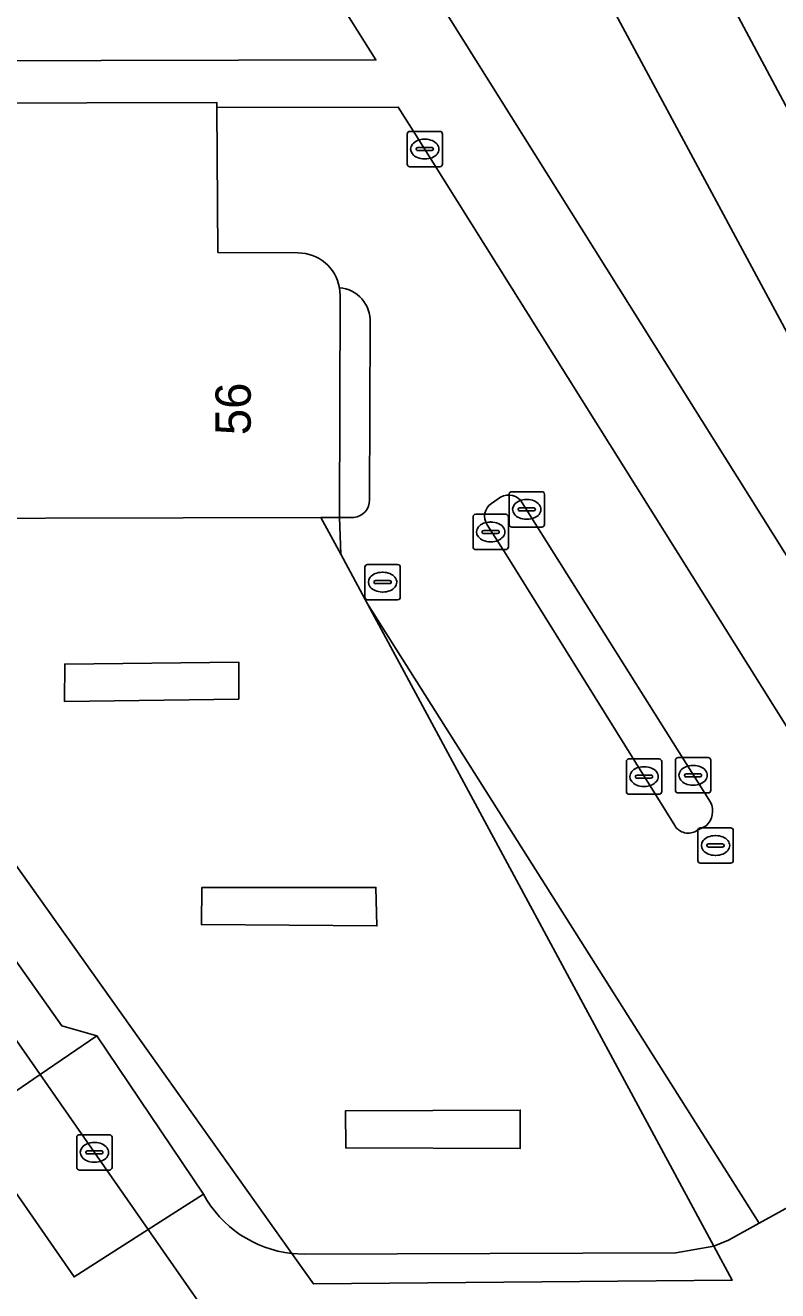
# Model space of a CAD drawing. Extents: x 159352 to 160617, y 385888 to 387323.
# Drawn here: x 159942.88 to 159964.17, y 386162.28 to 386198.1 of the extents above; entities that cross this region are included whole.
import ezdxf

# ---------------------------------------------------------------- set-up
doc = ezdxf.new("R2010")
doc.units = 0
for name, color, linetype in [('IMGEO_Berm_groen', 7, 'Continuous'), ('IMGEO_Fietspad_gesloten', 7, 'Continuous'), ('IMGEO_Groenvoorziening', 7, 'Continuous'), ('IMGEO_Kolk', 7, 'Continuous'), ('IMGEO_Muur', 7, 'Continuous'), ('IMGEO_Pand', 7, 'Continuous'), ('IMGEO_Pand_nummerreeks', 7, 'Continuous'), ('IMGEO_Rijbaan_lokaal_open', 7, 'Continuous'), ('IMGEO_Rioolput', 7, 'Continuous'), ('IMGEO_Verkeerseiland_open', 7, 'Continuous'), ('IMGEO_Voetpad_open', 7, 'Continuous')]:
    doc.layers.add(name, color=color, linetype=linetype)

msp = doc.modelspace()

# ---------------------------------------------------------------- linework, layer by layer
at = {"layer": 'IMGEO_Berm_groen'}
msp.add_lwpolyline([(159954.008, 386208.8), (159950.689, 386206.75), (159951.669, 386205.163), (159950.884, 386204.701), (159970.119, 386174.001), (159972.146, 386175.172), (159971.881, 386175.298), (159966.698, 386185.204)], close=True, dxfattribs=at)
msp.add_lwpolyline([(159963.963, 386207.026), (159959.745, 386204.565), (159972.079, 386181.464), (159974.924, 386176.353), (159975.123, 386178.904)], dxfattribs=at)
at = {"layer": 'IMGEO_Fietspad_gesloten'}
for points in [[(159953.29, 386210.134), (159954.008, 386208.8), (159966.698, 386185.204), (159971.881, 386175.298), (159972.146, 386175.172), (159974.818, 386170.289), (159974.862, 386170.207), (159974.839, 386170.023), (159992.769, 386136.711), (159993.701, 386134.571)], [(159977.888, 386170.721), (159977.51, 386171.708), (159977.47, 386171.78), (159974.924, 386176.353), (159972.079, 386181.464), (159959.745, 386204.565), (159957.076, 386209.599)]]:
    msp.add_lwpolyline(points, dxfattribs=at)
at = {"layer": 'IMGEO_Groenvoorziening'}
msp.add_lwpolyline([(159947.089, 386205.102), (159936.89, 386198.753), (159937.429, 386197.843), (159937.236, 386197.72), (159937.238, 386197.088), (159952.8, 386197.127), (159947.862, 386204.978)], dxfattribs=at)
at = {"layer": 'IMGEO_Kolk'}
for p, q in [((159953.684, 386194.174), (159953.684, 386195.026)), ((159953.759, 386195.1), (159954.611, 386195.1)), ((159954.685, 386195.026), (159954.685, 386194.174)), ((159954.172, 386194.88), (159954.197, 386194.88)), ((159953.943, 386194.594), (159953.943, 386194.606)), ((159954.381, 386194.557), (159953.983, 386194.557)), ((159953.986, 386194.643), (159954.384, 386194.643)), ((159954.195, 386194.32), (159954.17, 386194.32)), ((159954.427, 386194.606), (159954.427, 386194.594)), ((159954.611, 386194.1), (159953.759, 386194.1)), ((159956.571, 386183.973), (159956.571, 386184.825)), ((159956.646, 386184.899), (159957.498, 386184.899)), ((159957.059, 386184.679), (159957.084, 386184.679)), ((159957.572, 386184.825), (159957.572, 386183.973)), ((159956.83, 386184.393), (159956.83, 386184.405)), ((159957.268, 386184.356), (159956.87, 386184.356)), ((159956.873, 386184.442), (159957.271, 386184.442)), ((159957.314, 386184.405), (159957.314, 386184.393)), ((159955.55, 386183.336), (159955.55, 386184.188)), ((159955.625, 386184.262), (159956.477, 386184.262)), ((159956.038, 386184.042), (159956.063, 386184.042)), ((159956.551, 386184.188), (159956.551, 386183.336)), ((159957.082, 386184.119), (159957.057, 386184.119)), ((159955.809, 386183.756), (159955.809, 386183.768)), ((159956.247, 386183.719), (159955.849, 386183.719)), ((159955.852, 386183.805), (159956.25, 386183.805)), ((159956.293, 386183.768), (159956.293, 386183.756)), ((159957.498, 386183.899), (159956.646, 386183.899)), ((159956.477, 386183.262), (159955.625, 386183.262)), ((159956.061, 386183.482), (159956.036, 386183.482)), ((159959.89, 386176.408), (159959.89, 386177.26)), ((159959.965, 386177.334), (159960.817, 386177.334)), ((159960.378, 386177.114), (159960.403, 386177.114)), ((159960.891, 386177.26), (159960.891, 386176.408)), ((159961.279, 386176.445), (159961.279, 386177.297)), ((159961.354, 386177.371), (159962.206, 386177.371)), ((159961.767, 386177.151), (159961.792, 386177.151)), ((159962.28, 386177.297), (159962.28, 386176.445)), ((159960.149, 386176.828), (159960.149, 386176.84)), ((159960.587, 386176.791), (159960.189, 386176.791)), ((159960.192, 386176.877), (159960.59, 386176.877)), ((159960.633, 386176.84), (159960.633, 386176.828)), ((159961.538, 386176.865), (159961.538, 386176.877)), ((159961.976, 386176.828), (159961.578, 386176.828)), ((159961.581, 386176.914), (159961.979, 386176.914)), ((159962.022, 386176.877), (159962.022, 386176.865)), ((159960.401, 386176.554), (159960.376, 386176.554)), ((159961.79, 386176.591), (159961.765, 386176.591)), ((159960.817, 386176.334), (159959.965, 386176.334)), ((159962.206, 386176.371), (159961.354, 386176.371)), ((159944.333, 386165.768), (159944.333, 386166.62)), ((159944.408, 386166.694), (159945.26, 386166.694)), ((159944.821, 386166.474), (159944.846, 386166.474)), ((159945.334, 386166.62), (159945.334, 386165.768)), ((159944.592, 386166.188), (159944.592, 386166.2)), ((159945.03, 386166.151), (159944.632, 386166.151)), ((159944.635, 386166.237), (159945.033, 386166.237)), ((159945.076, 386166.2), (159945.076, 386166.188)), ((159945.26, 386165.694), (159944.408, 386165.694)), ((159944.844, 386165.914), (159944.819, 386165.914))]:
    msp.add_line(p, q, dxfattribs=at)
for points in [[(159953.684, 386194.174), (159953.684, 386195.026)], [(159953.759, 386195.1), (159954.611, 386195.1)], [(159954.685, 386195.026), (159954.685, 386194.174)], [(159954.611, 386194.1), (159953.759, 386194.1)], [(159956.571, 386183.973), (159956.571, 386184.825)], [(159956.646, 386184.899), (159957.498, 386184.899)], [(159957.572, 386184.825), (159957.572, 386183.973)], [(159955.55, 386183.336), (159955.55, 386184.188)], [(159955.625, 386184.262), (159956.477, 386184.262)], [(159956.551, 386184.188), (159956.551, 386183.336)], [(159957.498, 386183.899), (159956.646, 386183.899)], [(159956.477, 386183.262), (159955.625, 386183.262)], [(159959.89, 386176.408), (159959.89, 386177.26)], [(159959.965, 386177.334), (159960.817, 386177.334)], [(159960.891, 386177.26), (159960.891, 386176.408)], [(159961.279, 386176.445), (159961.279, 386177.297)], [(159961.354, 386177.371), (159962.206, 386177.371)], [(159962.28, 386177.297), (159962.28, 386176.445)], [(159960.817, 386176.334), (159959.965, 386176.334)], [(159962.206, 386176.371), (159961.354, 386176.371)], [(159944.333, 386165.768), (159944.333, 386166.62)], [(159944.408, 386166.694), (159945.26, 386166.694)], [(159945.334, 386166.62), (159945.334, 386165.768)], [(159945.26, 386165.694), (159944.408, 386165.694)]]:
    msp.add_lwpolyline(points, dxfattribs=at)
for centre, radius, start, end in [((159953.761, 386195.024), 0.0765, 91.552, 178.448), ((159953.761, 386195.024), 0.0765, 91.552, 178.448), ((159954.609, 386195.024), 0.0765, 1.552, 88.448), ((159954.609, 386195.024), 0.0765, 1.552, 88.448), ((159953.983, 386194.603), 0.0403, 85.8775, 175.7526), ((159953.98, 386194.593), 0.0366, 178.938, 274.7102), ((159954.384, 386194.6), 0.043, 264.8664, 352.4533), ((159954.388, 386194.605), 0.0386, 1.7309, 96.639), ((159953.761, 386194.176), 0.0765, 181.552, 268.448), ((159953.761, 386194.176), 0.0765, 181.552, 268.448), ((159954.609, 386194.176), 0.0765, 271.552, 358.448), ((159954.609, 386194.176), 0.0765, 271.552, 358.448), ((159956.648, 386184.823), 0.0765, 91.552, 178.448), ((159956.648, 386184.823), 0.0765, 91.552, 178.448), ((159957.496, 386184.823), 0.0765, 1.552, 88.448), ((159957.496, 386184.823), 0.0765, 1.552, 88.448), ((159956.87, 386184.402), 0.0403, 85.8775, 175.7526), ((159956.867, 386184.392), 0.0366, 178.938, 274.7102), ((159957.271, 386184.399), 0.043, 264.8664, 352.4533), ((159957.275, 386184.404), 0.0386, 1.7309, 96.639), ((159955.627, 386184.186), 0.0765, 91.552, 178.448), ((159955.627, 386184.186), 0.0765, 91.552, 178.448), ((159956.475, 386184.186), 0.0765, 1.552, 88.448), ((159956.475, 386184.186), 0.0765, 1.552, 88.448), ((159956.648, 386183.975), 0.0765, 181.552, 268.448), ((159956.648, 386183.975), 0.0765, 181.552, 268.448), ((159957.496, 386183.975), 0.0765, 271.552, 358.448), ((159957.496, 386183.975), 0.0765, 271.552, 358.448), ((159955.849, 386183.765), 0.0403, 85.8775, 175.7526), ((159955.846, 386183.755), 0.0366, 178.938, 274.7102), ((159956.25, 386183.762), 0.043, 264.8664, 352.4533), ((159956.254, 386183.767), 0.0386, 1.7309, 96.639), ((159955.627, 386183.338), 0.0765, 181.552, 268.448), ((159955.627, 386183.338), 0.0765, 181.552, 268.448), ((159956.475, 386183.338), 0.0765, 271.552, 358.448), ((159956.475, 386183.338), 0.0765, 271.552, 358.448), ((159959.967, 386177.258), 0.0765, 91.552, 178.448), ((159959.967, 386177.258), 0.0765, 91.552, 178.448), ((159960.815, 386177.258), 0.0765, 1.552, 88.448), ((159960.815, 386177.258), 0.0765, 1.552, 88.448), ((159961.356, 386177.295), 0.0765, 91.552, 178.448), ((159961.356, 386177.295), 0.0765, 91.552, 178.448), ((159962.204, 386177.295), 0.0765, 1.552, 88.448), ((159962.204, 386177.295), 0.0765, 1.552, 88.448), ((159960.189, 386176.837), 0.0403, 85.8775, 175.7526), ((159960.186, 386176.827), 0.0366, 178.938, 274.7102), ((159960.59, 386176.834), 0.043, 264.8664, 352.4533), ((159960.594, 386176.839), 0.0386, 1.7309, 96.639), ((159961.578, 386176.874), 0.0403, 85.8775, 175.7526), ((159961.575, 386176.864), 0.0366, 178.938, 274.7102), ((159961.979, 386176.871), 0.043, 264.8664, 352.4533), ((159961.983, 386176.876), 0.0386, 1.7309, 96.639), ((159959.967, 386176.41), 0.0765, 181.552, 268.448), ((159959.967, 386176.41), 0.0765, 181.552, 268.448), ((159960.815, 386176.41), 0.0765, 271.552, 358.448), ((159960.815, 386176.41), 0.0765, 271.552, 358.448), ((159961.356, 386176.447), 0.0765, 181.552, 268.448), ((159961.356, 386176.447), 0.0765, 181.552, 268.448), ((159962.204, 386176.447), 0.0765, 271.552, 358.448), ((159962.204, 386176.447), 0.0765, 271.552, 358.448), ((159944.41, 386166.618), 0.0765, 91.552, 178.448), ((159944.41, 386166.618), 0.0765, 91.552, 178.448), ((159945.258, 386166.618), 0.0765, 1.552, 88.448), ((159945.258, 386166.618), 0.0765, 1.552, 88.448), ((159944.632, 386166.197), 0.0403, 85.8775, 175.7526), ((159944.629, 386166.187), 0.0366, 178.938, 274.7102), ((159945.033, 386166.194), 0.043, 264.8664, 352.4533), ((159945.037, 386166.199), 0.0386, 1.7309, 96.639), ((159944.41, 386165.77), 0.0765, 181.552, 268.448), ((159944.41, 386165.77), 0.0765, 181.552, 268.448), ((159945.258, 386165.77), 0.0765, 271.552, 358.448), ((159945.258, 386165.77), 0.0765, 271.552, 358.448)]:
    msp.add_arc(centre, radius, start, end, dxfattribs=at)
for centre, major_axis, ratio, start_param, end_param in [((159954.171, 386194.6), (-0.387, 0.002), 0.722429, 4.712389, 7.853982), ((159954.196, 386194.6), (-0.39, 0.002), 0.717154, 1.570796, 4.712389), ((159957.058, 386184.399), (-0.387, 0.002), 0.722429, 4.712389, 7.853982), ((159957.083, 386184.399), (-0.39, 0.002), 0.717154, 1.570796, 4.712389), ((159956.037, 386183.762), (-0.387, 0.002), 0.722429, 4.712389, 7.853982), ((159956.062, 386183.762), (-0.39, 0.002), 0.717154, 1.570796, 4.712389), ((159960.377, 386176.834), (-0.387, 0.002), 0.722429, 4.712389, 7.853982), ((159960.402, 386176.834), (-0.39, 0.002), 0.717154, 1.570796, 4.712389), ((159961.766, 386176.871), (-0.387, 0.002), 0.722429, 4.712389, 7.853982), ((159961.791, 386176.871), (-0.39, 0.002), 0.717154, 1.570796, 4.712389), ((159944.82, 386166.194), (-0.387, 0.002), 0.722429, 4.712389, 7.853982), ((159944.845, 386166.194), (-0.39, 0.002), 0.717154, 1.570796, 4.712389)]:
    msp.add_ellipse(centre, major_axis=major_axis, ratio=ratio, start_param=start_param, end_param=end_param, dxfattribs=at)
at = {"layer": 'IMGEO_Muur'}
for points in [[(159948.921, 386179.026), (159948.923, 386180.072), (159943.995, 386180.018), (159943.985, 386178.962)], [(159952.802, 386173.696), (159947.875, 386173.695), (159947.863, 386172.645), (159952.828, 386172.605)], [(159956.889, 386167.393), (159951.938, 386167.37), (159951.946, 386166.319), (159956.886, 386166.308)]]:
    msp.add_lwpolyline(points, close=True, dxfattribs=at)
at = {"layer": 'IMGEO_Pand'}
for points in [[(159950.592, 386191.66), (159948.327, 386191.675), (159948.302, 386195.777), (159948.301, 386195.916), (159937.241, 386195.888), (159937.243, 386195.002), (159937.252, 386191.613), (159936.613, 386191.617)], [(159935.653, 386190.494), (159935.653, 386190.305), (159935.64, 386184.131), (159951.243, 386184.171), (159951.771, 386184.172), (159951.787, 386190.468), (159951.769, 386190.674)]]:
    msp.add_lwpolyline(points, dxfattribs=at)
msp.add_arc((159950.593, 386190.465), 1.195, 10.0609, 90.0318, dxfattribs=at)
at = {"layer": 'IMGEO_Rijbaan_lokaal_open'}
for points in [[(159953.922, 386195.009), (159953.433, 386195.79), (159948.302, 386195.777), (159948.327, 386191.675), (159950.592, 386191.66)], [(159952.181, 386184.174), (159951.771, 386184.172), (159951.806, 386183.127), (159952.562, 386181.725), (159963.651, 386164.192), (159968.392, 386166.807), (159968.49, 386166.861), (159970.778, 386168.123), (159953.922, 386195.009)], [(159952.635, 386189.686), (159952.622, 386184.667)], [(159950.025, 386158.745), (159946.357, 386164.01), (159944.26, 386162.67), (159941.249, 386167.002), (159943.298, 386168.4), (159933.698, 386182.179), (159930.774, 386186.378), (159930.707, 386186.476), (159925.722, 386183.022), (159925.909, 386182.701), (159941.775, 386159.906)], [(159956.069, 386184.57), (159956.331, 386184.741)], [(159956.945, 386184.583), (159962.272, 386176.109)], [(159950.418, 386163.332), (159935.64, 386184.131), (159935.638, 386182.854), (159934.663, 386182.851), (159943.907, 386169.776), (159944.906, 386169.496), (159947.92, 386165.009)], [(159956.485, 386183.125), (159955.95, 386183.96)], [(159961.26, 386175.449), (159956.485, 386183.125)], [(159962.145, 386175.442), (159961.883, 386175.306)]]:
    msp.add_lwpolyline(points, dxfattribs=at)
for points in [[(159951.243, 386184.171), (159935.64, 386184.131), (159950.418, 386163.332), (159950.769, 386163.312), (159961.287, 386163.348), (159962.369, 386163.539), (159952.562, 386181.725), (159951.806, 386183.127)], [(159962.369, 386163.539), (159962.781, 386163.712), (159963.651, 386164.192), (159952.562, 386181.725)], [(159943.985, 386178.962), (159943.995, 386180.018), (159948.923, 386180.072), (159948.921, 386179.026)], [(159952.828, 386172.605), (159947.863, 386172.645), (159947.875, 386173.695), (159952.802, 386173.696)], [(159956.886, 386166.308), (159951.946, 386166.319), (159951.938, 386167.37), (159956.889, 386167.393)]]:
    msp.add_lwpolyline(points, close=True, dxfattribs=at)
for centre, radius, start, end in [((159950.593, 386190.465), 1.195, 10.0609, 90.0318), ((159951.699, 386189.739), 0.938, 356.7608, 85.7096), ((159952.137, 386184.657), 0.485, 275.1683, 1.2049), ((159956.558, 386184.351), 0.452, 30.973, 120.1654), ((159956.321, 386184.204), 0.444, 124.5684, 213.3541), ((159961.78, 386175.857), 0.553, 311.339, 27.1003), ((159961.64, 386175.677), 0.444, 210.9806, 303.1645), ((159950.774, 386166.561), 3.249, 208.5402, 263.7099)]:
    msp.add_arc(centre, radius, start, end, dxfattribs=at)
at = {"layer": 'IMGEO_Rioolput'}
for p, q in [((159952.49, 386181.913), (159952.49, 386182.765)), ((159952.565, 386182.839), (159953.417, 386182.839)), ((159952.978, 386182.619), (159953.003, 386182.619)), ((159953.491, 386182.765), (159953.491, 386181.913)), ((159952.749, 386182.333), (159952.749, 386182.345)), ((159953.187, 386182.296), (159952.789, 386182.296)), ((159952.792, 386182.382), (159953.19, 386182.382)), ((159953.233, 386182.345), (159953.233, 386182.333)), ((159953.417, 386181.839), (159952.565, 386181.839)), ((159953.001, 386182.059), (159952.976, 386182.059)), ((159961.989, 386175.383), (159962.841, 386175.383)), ((159961.914, 386174.457), (159961.914, 386175.309)), ((159962.402, 386175.163), (159962.427, 386175.163)), ((159962.915, 386175.309), (159962.915, 386174.457)), ((159962.173, 386174.877), (159962.173, 386174.889)), ((159962.611, 386174.84), (159962.213, 386174.84)), ((159962.216, 386174.926), (159962.614, 386174.926)), ((159962.657, 386174.889), (159962.657, 386174.877)), ((159962.841, 386174.383), (159961.989, 386174.383)), ((159962.425, 386174.603), (159962.4, 386174.603))]:
    msp.add_line(p, q, dxfattribs=at)
for points in [[(159952.49, 386181.913), (159952.49, 386182.765)], [(159952.565, 386182.839), (159953.417, 386182.839)], [(159953.491, 386182.765), (159953.491, 386181.913)], [(159953.417, 386181.839), (159952.565, 386181.839)], [(159961.989, 386175.383), (159962.841, 386175.383)], [(159961.914, 386174.457), (159961.914, 386175.309)], [(159962.915, 386175.309), (159962.915, 386174.457)], [(159962.841, 386174.383), (159961.989, 386174.383)]]:
    msp.add_lwpolyline(points, dxfattribs=at)
for centre, radius, start, end in [((159952.567, 386182.763), 0.0765, 91.552, 178.448), ((159952.567, 386182.763), 0.0765, 91.552, 178.448), ((159953.415, 386182.763), 0.0765, 1.552, 88.448), ((159953.415, 386182.763), 0.0765, 1.552, 88.448), ((159952.789, 386182.342), 0.0403, 85.8775, 175.7526), ((159952.786, 386182.332), 0.0366, 178.938, 274.7102), ((159953.19, 386182.339), 0.043, 264.8664, 352.4533), ((159953.194, 386182.344), 0.0386, 1.7309, 96.639), ((159952.567, 386181.915), 0.0765, 181.552, 268.448), ((159952.567, 386181.915), 0.0765, 181.552, 268.448), ((159953.415, 386181.915), 0.0765, 271.552, 358.448), ((159953.415, 386181.915), 0.0765, 271.552, 358.448), ((159961.991, 386175.307), 0.0765, 91.552, 178.448), ((159961.991, 386175.307), 0.0765, 91.552, 178.448), ((159962.839, 386175.307), 0.0765, 1.552, 88.448), ((159962.839, 386175.307), 0.0765, 1.552, 88.448), ((159962.213, 386174.886), 0.0403, 85.8775, 175.7526), ((159962.21, 386174.876), 0.0366, 178.938, 274.7102), ((159962.614, 386174.883), 0.043, 264.8664, 352.4533), ((159962.618, 386174.888), 0.0386, 1.7309, 96.639), ((159961.991, 386174.459), 0.0765, 181.552, 268.448), ((159961.991, 386174.459), 0.0765, 181.552, 268.448), ((159962.839, 386174.459), 0.0765, 271.552, 358.448), ((159962.839, 386174.459), 0.0765, 271.552, 358.448)]:
    msp.add_arc(centre, radius, start, end, dxfattribs=at)
for centre, major_axis, ratio, start_param, end_param in [((159952.977, 386182.339), (-0.387, 0.002), 0.722429, 4.712389, 7.853982), ((159953.002, 386182.339), (-0.39, 0.002), 0.717154, 1.570796, 4.712389), ((159962.401, 386174.883), (-0.387, 0.002), 0.722429, 4.712389, 7.853982), ((159962.426, 386174.883), (-0.39, 0.002), 0.717154, 1.570796, 4.712389)]:
    msp.add_ellipse(centre, major_axis=major_axis, ratio=ratio, start_param=start_param, end_param=end_param, dxfattribs=at)
at = {"layer": 'IMGEO_Verkeerseiland_open'}
for points in [[(159956.331, 386184.741), (159956.069, 386184.57)], [(159962.272, 386176.109), (159956.945, 386184.583)], [(159955.95, 386183.96), (159956.485, 386183.125), (159961.26, 386175.449)], [(159961.883, 386175.306), (159962.145, 386175.442)]]:
    msp.add_lwpolyline(points, dxfattribs=at)
for centre, radius, start, end in [((159956.558, 386184.351), 0.452, 30.973, 120.1654), ((159956.321, 386184.204), 0.444, 124.5684, 213.3541), ((159961.78, 386175.857), 0.553, 311.339, 27.1003), ((159961.64, 386175.677), 0.444, 210.9806, 303.1645)]:
    msp.add_arc(centre, radius, start, end, dxfattribs=at)
at = {"layer": 'IMGEO_Voetpad_open'}
for points in [[(159951.78, 386211.071), (159950.151, 386210.53), (159946.156, 386208.069), (159947.862, 386204.978), (159952.8, 386197.127), (159937.238, 386197.088), (159937.241, 386195.888), (159948.301, 386195.916), (159948.302, 386195.777), (159953.433, 386195.79), (159953.922, 386195.009), (159970.778, 386168.123), (159968.49, 386166.861), (159968.392, 386166.807), (159969.801, 386164.509), (159978.547, 386150.181), (159982.448, 386143.58)], [(159978.816, 386137.371), (159986.632, 386142.292), (159975.607, 386160.397), (159976.127, 386162.001), (159976.539, 386163.74), (159973.062, 386169.319), (159970.119, 386174.001), (159950.884, 386204.701)], [(159951.769, 386190.674), (159951.787, 386190.468), (159951.771, 386184.172), (159952.181, 386184.174)], [(159952.622, 386184.667), (159952.635, 386189.686)], [(159969.801, 386164.509), (159968.392, 386166.807), (159963.651, 386164.192), (159962.781, 386163.712), (159962.369, 386163.539), (159962.888, 386162.579), (159951.031, 386162.469), (159950.418, 386163.332)], [(159947.92, 386165.009), (159946.357, 386164.01), (159950.025, 386158.745)]]:
    msp.add_lwpolyline(points, dxfattribs=at)
for points in [[(159951.771, 386184.172), (159951.243, 386184.171), (159951.806, 386183.127)], [(159943.298, 386168.4), (159944.906, 386169.496), (159943.907, 386169.776), (159934.663, 386182.851), (159933.698, 386182.179)], [(159947.92, 386165.009), (159944.906, 386169.496), (159943.298, 386168.4), (159946.357, 386164.01)], [(159946.357, 386164.01), (159943.298, 386168.4), (159941.249, 386167.002), (159944.26, 386162.67)], [(159962.369, 386163.539), (159961.287, 386163.348), (159950.769, 386163.312), (159950.418, 386163.332), (159951.031, 386162.469), (159962.888, 386162.579)]]:
    msp.add_lwpolyline(points, close=True, dxfattribs=at)
for centre, radius, start, end in [((159951.699, 386189.739), 0.938, 356.7608, 85.7096), ((159952.137, 386184.657), 0.485, 275.1683, 1.2049), ((159950.774, 386166.561), 3.249, 208.5402, 263.7099)]:
    msp.add_arc(centre, radius, start, end, dxfattribs=at)

# ---------------------------------------------------------------- texts
at = {"layer": 'IMGEO_Pand_nummerreeks'}
msp.add_text('56', height=1, rotation=89.8544, dxfattribs=at).set_placement((159949.257, 386186.5))

doc.saveas('drawing.dxf')
